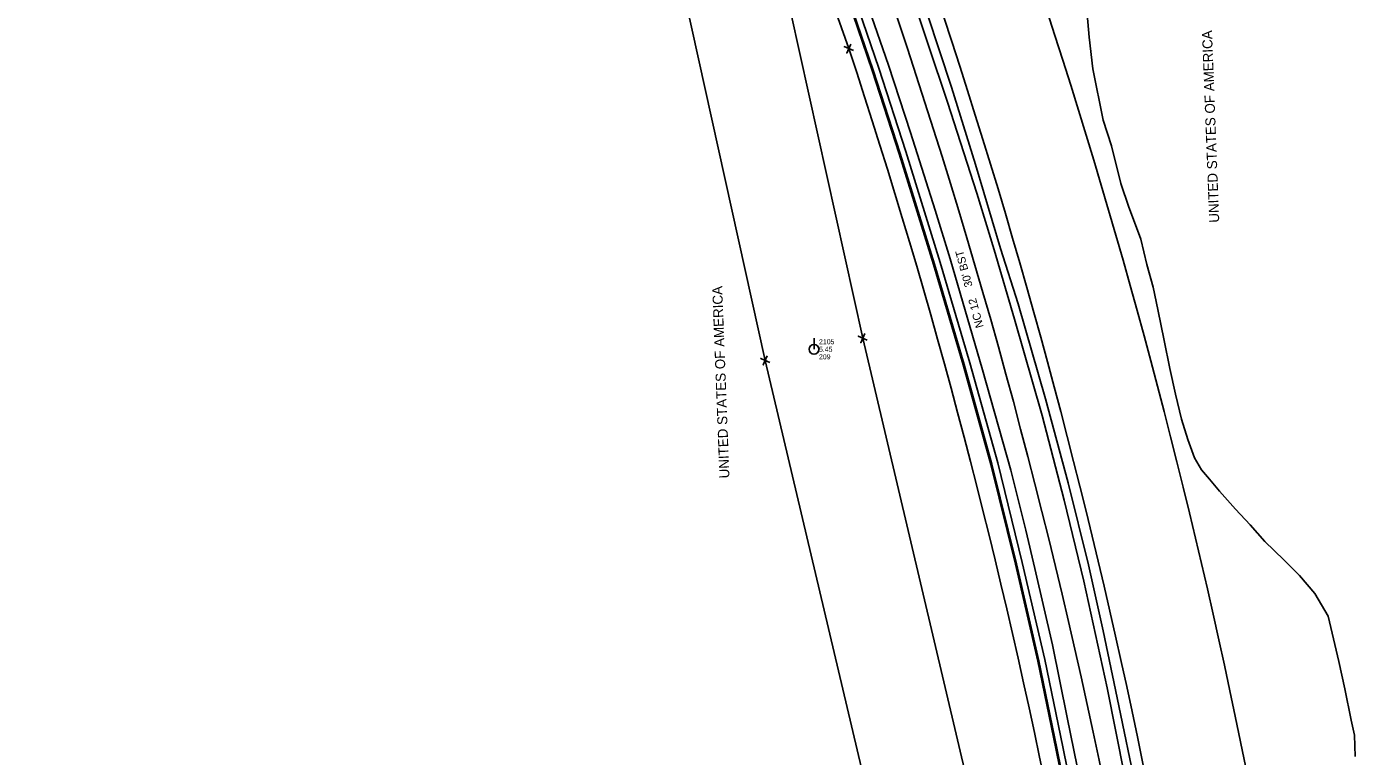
# Model space of a CAD drawing. Extents: x 3040896 to 3051146, y 687568 to 732976.
# Drawn here: x 3049732 to 3050399, y 695193 to 695557 of the extents above; entities that cross this region are included whole.
import ezdxf

# ---------------------------------------------------------------- set-up
doc = ezdxf.new("R2010")
doc.units = 0
for name, color, linetype in [('Exist Horizontal Alignment', 7, 'Continuous'), ('Exist Hydro Stream or Body of Water', 7, 'Continuous'), ('Exist Property Corner CELL', 7, 'Continuous'), ('Exist Property Owner Text', 7, 'Continuous'), ('Exist Right of Way Easement Line', 7, 'Continuous'), ('Exist Right of Way Line', 7, 'Continuous'), ('Exist Roads EOP', 7, 'Continuous'), ('Exist Roads EOP Text', 7, 'Continuous'), ('Exist Roads EOT', 7, 'Continuous'), ('Exist Utilities Power Pole CELL', 7, 'Continuous'), ('Exist Utilities Power Pole Cogo Comment', 7, 'Continuous'), ('Exist Utilities Power Pole Cogo Elevation', 7, 'Continuous'), ('Exist Utilities Power Pole Cogo Number', 7, 'Continuous'), ('Exist Utilities Telephone UG Cable', 7, 'Continuous'), ('Exist Utilities Telephone UG FO', 7, 'Continuous')]:
    doc.layers.add(name, color=color, linetype=linetype)

# ---------------------------------------------------------------- blocks, each defined once
blk = doc.blocks.new('EXIST UTILITIES POWER POLE')
at = {"layer": 'Exist Utilities Power Pole CELL'}
for q in [(0, 0.1125), (0, 0)]:
    blk.add_line((0, 0), q, dxfattribs=at)
blk.add_circle((0, 0), 0.049, dxfattribs=at)

msp = doc.modelspace()

# ---------------------------------------------------------------- linework, layer by layer
at = {"layer": 'Exist Horizontal Alignment'}
for centre, radius, start, end in [((3047087.07, 694524.35), 3250.32, 4.08119, 20.08356), ((3047082.41, 694532.55), 3274.36, 3.93495, 18.32945)]:
    msp.add_arc(centre, radius, start, end, dxfattribs=at)
at = {"layer": 'Exist Hydro Stream or Body of Water'}
for points in [[(3050285.1, 695462.36), (3050283.21, 695467.26), (3050279.22, 695479.1), (3050274.57, 695497.95), (3050270.3, 695510.77), (3050265.25, 695536.41), (3050263.32, 695552.2), (3050261.65, 695571.65)], [(3050396.43, 695192.62), (3050395.99, 695203.32), (3050394.34, 695210.85), (3050391.21, 695226.48), (3050388.18, 695240.17), (3050382.84, 695262.82), (3050376.21, 695274.03), (3050368.6, 695283.18), (3050360.73, 695290.94), (3050351.21, 695300.04), (3050343.82, 695308.46), (3050336.52, 695316.19), (3050328.48, 695325.21), (3050323.54, 695331.32), (3050319.56, 695335.94), (3050316.06, 695341.86), (3050312.64, 695351.07), (3050309.47, 695361.2), (3050306.46, 695373.7), (3050303.76, 695386.62), (3050300.79, 695400.66), (3050297.65, 695416.13), (3050295.37, 695427.18), (3050292.27, 695438.63), (3050289.26, 695451.23), (3050285.1, 695462.36)]]:
    msp.add_lwpolyline(points, dxfattribs=at)
at = {"layer": 'Exist Property Corner CELL'}
for p, q in [((3050143.18, 695546.55), (3050143.18, 695546.55)), ((3050150.16, 695401.78), (3050150.16, 695401.78)), ((3050101.41, 695390.65), (3050101.41, 695390.65))]:
    msp.add_line(p, q, dxfattribs=at)
for points in [[(3050145.46, 695545.53), (3050140.9, 695547.58), (3050143.18, 695546.55), (3050142.16, 695544.27), (3050144.21, 695548.83)], [(3050152.44, 695400.76), (3050147.88, 695402.81), (3050150.16, 695401.78), (3050149.13, 695399.5), (3050151.18, 695404.06)], [(3050103.69, 695389.62), (3050099.13, 695391.67), (3050101.41, 695390.65), (3050100.39, 695388.37), (3050102.44, 695392.93)]]:
    msp.add_lwpolyline(points, dxfattribs=at)
at = {"layer": 'Exist Right of Way Easement Line'}
for p, q in [((3050221.24, 695100.28), (3050150.16, 695401.78)), ((3050172.57, 695088.81), (3050101.41, 695390.65))]:
    msp.add_line(p, q, dxfattribs=at)
for points in [[(3050150.16, 695401.78), (3050082.64, 695706.88), (3049973.85, 695987.98), (3049873.24, 696265.61), (3049769.29, 696552.92), (3049666.87, 696833.82), (3049559.11, 697113.37)], [(3050101.41, 695390.65), (3050034.64, 695692.37), (3049927.03, 695970.44), (3049826.23, 696248.59), (3049722.29, 696535.85), (3049620.05, 696816.27), (3049511.5, 697097.88)]]:
    msp.add_lwpolyline(points, dxfattribs=at)
at = {"layer": 'Exist Right of Way Line'}
msp.add_line((3050143.18, 695546.55), (3050076.77, 695734.09), dxfattribs=at)
for radius in [3324.36, 3224.36]:
    msp.add_arc((3047082.41, 694532.55), radius, 3.93495, 18.32945, dxfattribs=at)
at = {"layer": 'Exist Roads EOP'}
for points in [[(3050120.65, 695646.38), (3050132.03, 695613.55), (3050146.22, 695571.85), (3050158.25, 695536.76), (3050171.64, 695495.06), (3050188.94, 695439.61)], [(3050219.02, 695446.64), (3050206.46, 695488.52), (3050194.6, 695527.32), (3050182.48, 695563.61), (3050167.45, 695607.65)], [(3050327.29, 694948.09), (3050320.78, 694989.35), (3050311.99, 695038.75), (3050302.45, 695094.74), (3050295.12, 695133.93), (3050287.22, 695174.61), (3050277.37, 695222.01), (3050270.31, 695255.49), (3050263.06, 695288.41), (3050252.8, 695329.42), (3050241.52, 695371.51), (3050227.9, 695418.95), (3050219.02, 695446.64)], [(3050188.94, 695439.61), (3050203.76, 695389.36), (3050217.65, 695339.49), (3050229.93, 695289.66), (3050241.16, 695241.03), (3050250.2, 695197.37), (3050261.95, 695139.12), (3050272.53, 695085.81), (3050280.09, 695039.8), (3050287.75, 694991.21), (3050294.7, 694941.91)]]:
    msp.add_lwpolyline(points, dxfattribs=at)
at = {"layer": 'Exist Roads EOT'}
for points in [[(3050068.34, 695869.14), (3050088.72, 695812.25), (3050108.73, 695758.18), (3050131.36, 695695.82), (3050152.89, 695635.8), (3050173.4, 695577), (3050192.61, 695519.82), (3050207.15, 695474.29), (3050215.86, 695445.88)], [(3050153.26, 695566.64), (3050162.99, 695538.26), (3050174.1, 695504.55), (3050186.29, 695465.84), (3050193.78, 695441.36)], [(3050215.86, 695445.88), (3050226.08, 695411.24), (3050239.89, 695363.09), (3050250.92, 695320.84), (3050260.64, 695280.31), (3050272.36, 695226.92), (3050280.97, 695183.33), (3050289.87, 695138.6), (3050298.77, 695091.1), (3050305.86, 695049.09), (3050313.94, 694998.14), (3050321.12, 694946.19)], [(3050298.94, 694942.91), (3050290.82, 694999.66), (3050284.84, 695038.97), (3050278.66, 695076.89), (3050270.95, 695119.26), (3050262.13, 695163.97), (3050252.4, 695212.11), (3050244.95, 695248.51), (3050236.22, 695286.64), (3050231.64, 695305.84), (3050224.11, 695335.85), (3050210.1, 695385.92), (3050193.78, 695441.36)]]:
    msp.add_lwpolyline(points, dxfattribs=at)
at = {"layer": 'Exist Utilities Telephone UG Cable'}
for points in [[(3050186.08, 695438.72), (3050168.78, 695494.15), (3050155.41, 695535.81), (3050143.38, 695570.88), (3050129.19, 695612.57), (3050117.82, 695645.4)], [(3050291.73, 694941.49), (3050284.78, 694990.76), (3050277.13, 695039.32), (3050269.58, 695085.27), (3050259.01, 695138.53), (3050247.26, 695196.77), (3050238.23, 695240.39), (3050227.01, 695288.96), (3050214.74, 695338.73), (3050200.87, 695388.53), (3050186.07, 695438.77)]]:
    msp.add_lwpolyline(points, dxfattribs=at)
at = {"layer": 'Exist Utilities Telephone UG FO'}
for points in [[(3050185.6, 695438.57), (3050168.3, 695494), (3050154.93, 695535.66), (3050142.91, 695570.72), (3050128.72, 695612.41), (3050117.34, 695645.23)], [(3050291.23, 694941.42), (3050284.29, 694990.69), (3050276.63, 695039.24), (3050269.08, 695085.18), (3050258.52, 695138.44), (3050246.77, 695196.67), (3050237.74, 695240.28), (3050226.52, 695288.85), (3050214.26, 695338.6), (3050200.39, 695388.39), (3050185.59, 695438.63)]]:
    msp.add_lwpolyline(points, dxfattribs=at)

# ---------------------------------------------------------------- block references
at = {"layer": 'Exist Utilities Power Pole CELL', "xscale": 50, "yscale": 50}
msp.add_blockref('EXIST UTILITIES POWER POLE', (3050125.79, 695396.21), dxfattribs=at)

# ---------------------------------------------------------------- texts
at = {"layer": 'Exist Property Owner Text'}
for p in [(3050328.48, 695457.72), (3050083.59, 695329.91)]:
    msp.add_text(' UNITED STATES OF AMERICA', height=5.0005, rotation=92.18002, dxfattribs=at).set_placement(p)
at = {"layer": 'Exist Roads EOP Text'}
msp.add_text("NC 12    30' BST", height=4, rotation=105.0439, dxfattribs=at).set_placement((3050210.62, 695407.47))
at = {"layer": 'Exist Utilities Power Pole Cogo Comment'}
msp.add_text('209', height=2.5, dxfattribs=at).set_placement((3050128.29, 695391.21))
at = {"layer": 'Exist Utilities Power Pole Cogo Elevation'}
msp.add_text('5.45', height=2.5, dxfattribs=at).set_placement((3050128.29, 695394.96))
at = {"layer": 'Exist Utilities Power Pole Cogo Number'}
msp.add_text('2105', height=2.5, dxfattribs=at).set_placement((3050128.29, 695398.71))

doc.saveas('drawing.dxf')
